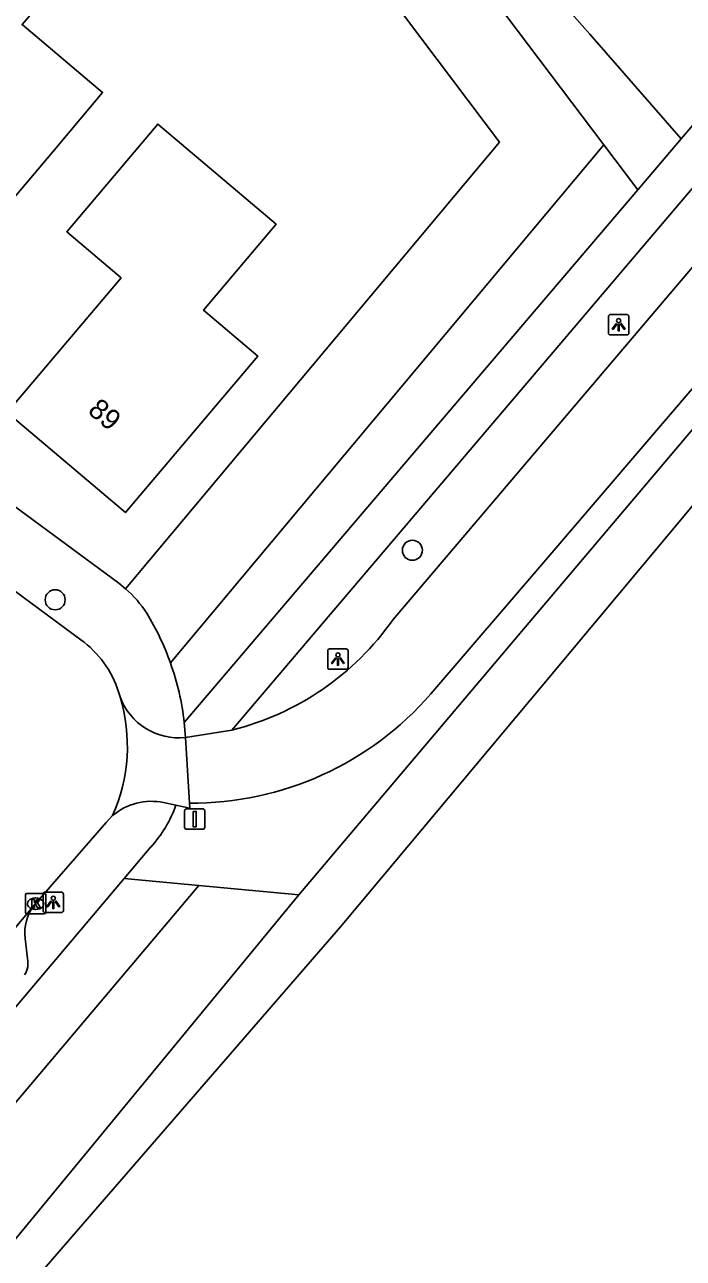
# Model space of a CAD drawing. Extents: x 157767 to 159171, y 387842 to 389425.
# Drawn here: x 158474.6 to 158506.8, y 388835.7 to 388896.1 of the extents above; entities that cross this region are included whole.
import ezdxf

# ---------------------------------------------------------------- set-up
doc = ezdxf.new("R2010")
doc.units = 0
for name, color, linetype in [('IMGEO_Boom', 7, 'Continuous'), ('IMGEO_Fietspad_gesloten', 7, 'Continuous'), ('IMGEO_Groenvoorziening', 7, 'Continuous'), ('IMGEO_Kolk', 7, 'Continuous'), ('IMGEO_Lichtpunt', 7, 'Continuous'), ('IMGEO_Pand', 7, 'Continuous'), ('IMGEO_Pand_nummerreeks', 7, 'Continuous'), ('IMGEO_Rijbaan_lokaal_open', 7, 'Continuous'), ('IMGEO_Verkeersbordpaal', 7, 'Continuous'), ('IMGEO_Voetpad_halfverhard', 7, 'Continuous'), ('IMGEO_Voetpad_open', 7, 'Continuous'), ('IMGEO_Waterloop', 7, 'Continuous')]:
    doc.layers.add(name, color=color, linetype=linetype)

msp = doc.modelspace()

# ---------------------------------------------------------------- linework, layer by layer
at = {"layer": 'IMGEO_Boom'}
for centre in [(158493.573, 388870.351), (158476.095, 388867.929)]:
    msp.add_circle(centre, 0.489, dxfattribs=at)
at = {"layer": 'IMGEO_Fietspad_gesloten'}
for points in [[(158511.416, 388889.071), (158500, 388875.643), (158492.626, 388866.969)], [(158510.454, 388881.979), (158500, 388869.774), (158494.482, 388863.331)], [(158484.741, 388861.561), (158482.477, 388861.2)], [(158482.477, 388861.2), (158482.675, 388857.984)]]:
    msp.add_lwpolyline(points, dxfattribs=at)
for centre, radius, start, end in [((158481.474, 388874.776), 13.613, 283.88465, 325.00462), ((158482.776, 388873.47), 15.487, 269.6266, 319.1018)]:
    msp.add_arc(centre, radius, start, end, dxfattribs=at)
at = {"layer": 'IMGEO_Groenvoorziening'}
for points in [[(158460.935, 388938.589), (158479.632, 388926.883), (158482.82, 388927.105), (158485.75, 388924.149), (158495.38, 388903.415), (158500, 388898.148), (158502.249, 388895.584), (158506.729, 388890.476)], [(158502.939, 388890.179), (158477.589, 388923.712), (158457.911, 388935.462)], [(158479.542, 388868.468), (158497.831, 388890.309), (158479.43, 388914.712)], [(158481.731, 388864.852), (158502.939, 388890.179)], [(158504.6, 388887.981), (158502.939, 388890.179)], [(158479.47, 388854.299), (158483.129, 388853.957)], [(158483.129, 388853.957), (158429.89, 388790.946)], [(158483.129, 388853.957), (158488.02, 388853.501)]]:
    msp.add_lwpolyline(points, dxfattribs=at)
at = {"layer": 'IMGEO_Kolk'}
for p, q in [((158474.635, 388852.64), (158474.635, 388853.492)), ((158474.71, 388853.566), (158475.562, 388853.566)), ((158475.123, 388853.346), (158475.148, 388853.346)), ((158475.636, 388853.492), (158475.636, 388852.64)), ((158475.562, 388852.566), (158474.71, 388852.566)), ((158475.146, 388852.786), (158475.121, 388852.786))]:
    msp.add_line(p, q, dxfattribs=at)
for points in [[(158474.635, 388852.64), (158474.635, 388853.492)], [(158474.71, 388853.566), (158475.562, 388853.566)], [(158474.956, 388853.266), (158475.079, 388853.266), (158475.079, 388853.115), (158475.209, 388853.266), (158475.373, 388853.266), (158475.227, 388853.115), (158475.38, 388852.866), (158475.228, 388852.866), (158475.143, 388853.03), (158475.079, 388852.963), (158475.079, 388852.866), (158474.956, 388852.866), (158474.956, 388853.266)], [(158475.636, 388853.492), (158475.636, 388852.64)], [(158475.562, 388852.566), (158474.71, 388852.566)]]:
    msp.add_lwpolyline(points, dxfattribs=at)
for centre, start, end in [((158474.712, 388853.49), 91.55205, 178.44795), ((158474.712, 388853.49), 91.55205, 178.44795), ((158475.56, 388853.49), 1.55205, 88.44795), ((158475.56, 388853.49), 1.55205, 88.44795), ((158474.712, 388852.642), 181.55205, 268.44795), ((158474.712, 388852.642), 181.55205, 268.44795), ((158475.56, 388852.642), 271.55205, 358.44795), ((158475.56, 388852.642), 271.55205, 358.44795)]:
    msp.add_arc(centre, 0.0765, start, end, dxfattribs=at)
for centre, major_axis, ratio, start_param, end_param in [((158475.122, 388853.066), (-0.387, 0.002), 0.722429, 4.712389, 7.853982), ((158475.147, 388853.066), (-0.39, 0.002), 0.717154, 1.570796, 4.712389)]:
    msp.add_ellipse(centre, major_axis=major_axis, ratio=ratio, start_param=start_param, end_param=end_param, dxfattribs=at)
at = {"layer": 'IMGEO_Lichtpunt'}
for p, q in [((158503.169, 388881.781), (158503.169, 388880.974)), ((158503.169, 388881.781), (158503.169, 388880.974)), ((158504.071, 388881.876), (158503.263, 388881.876)), ((158504.071, 388881.876), (158503.263, 388881.876)), ((158504.165, 388880.974), (158504.165, 388881.781)), ((158504.165, 388880.974), (158504.165, 388881.781)), ((158503.263, 388880.88), (158504.071, 388880.88)), ((158503.263, 388880.88), (158504.071, 388880.88)), ((158489.431, 388865.433), (158489.431, 388864.626)), ((158489.431, 388865.433), (158489.431, 388864.626)), ((158490.333, 388865.528), (158489.525, 388865.528)), ((158490.333, 388865.528), (158489.525, 388865.528)), ((158490.427, 388864.626), (158490.427, 388865.433)), ((158490.427, 388864.626), (158490.427, 388865.433)), ((158489.525, 388864.532), (158490.333, 388864.532)), ((158489.525, 388864.532), (158490.333, 388864.532)), ((158476.405, 388853.631), (158475.597, 388853.631)), ((158476.405, 388853.631), (158475.597, 388853.631)), ((158475.503, 388853.536), (158475.503, 388852.729)), ((158475.503, 388853.536), (158475.503, 388852.729)), ((158476.499, 388852.729), (158476.499, 388853.536)), ((158476.499, 388852.729), (158476.499, 388853.536)), ((158475.597, 388852.635), (158476.405, 388852.635)), ((158475.597, 388852.635), (158476.405, 388852.635))]:
    msp.add_line(p, q, dxfattribs=at)
for points in [[(158503.543, 388881.445), (158503.582, 388881.417), (158503.394, 388881.155), (158503.356, 388881.182), (158503.543, 388881.445)], [(158503.645, 388881.397), (158503.692, 388881.397), (158503.692, 388881.075), (158503.645, 388881.075), (158503.645, 388881.397)], [(158503.755, 388881.417), (158503.793, 388881.444), (158503.98, 388881.182), (158503.941, 388881.154), (158503.755, 388881.417)], [(158489.805, 388865.097), (158489.844, 388865.069), (158489.656, 388864.807), (158489.618, 388864.834), (158489.805, 388865.097)], [(158490.017, 388865.069), (158490.055, 388865.096), (158490.242, 388864.834), (158490.203, 388864.806), (158490.017, 388865.069)], [(158489.907, 388865.049), (158489.954, 388865.049), (158489.954, 388864.727), (158489.907, 388864.727), (158489.907, 388865.049)], [(158475.877, 388853.2), (158475.916, 388853.172), (158475.728, 388852.91), (158475.69, 388852.937), (158475.877, 388853.2)], [(158475.979, 388853.152), (158476.026, 388853.152), (158476.026, 388852.83), (158475.979, 388852.83), (158475.979, 388853.152)], [(158476.089, 388853.172), (158476.127, 388853.199), (158476.314, 388852.937), (158476.275, 388852.909), (158476.089, 388853.172)]]:
    msp.add_lwpolyline(points, dxfattribs=at)
for centre in [(158503.668, 388881.579), (158489.93, 388865.231), (158476.002, 388853.334)]:
    msp.add_circle(centre, 0.0994, dxfattribs=at)
for centre, start, end in [((158503.263, 388881.781), 90, 180), ((158503.263, 388881.781), 90, 180), ((158504.071, 388881.781), 0, 90), ((158504.071, 388881.781), 0, 90), ((158503.263, 388880.974), 180, 270), ((158503.263, 388880.974), 180, 270), ((158504.071, 388880.974), 270, 0), ((158504.071, 388880.974), 270, 360), ((158489.525, 388865.433), 90, 180), ((158489.525, 388865.433), 90, 180), ((158490.333, 388865.433), 0, 90), ((158490.333, 388865.433), 0, 90), ((158489.525, 388864.626), 180, 270), ((158489.525, 388864.626), 180, 270), ((158490.333, 388864.626), 270, 0), ((158490.333, 388864.626), 270, 360), ((158475.597, 388853.536), 90, 180), ((158475.597, 388853.536), 90, 180), ((158476.405, 388853.536), 0, 90), ((158476.405, 388853.536), 0, 90), ((158475.597, 388852.729), 180, 270), ((158475.597, 388852.729), 180, 270), ((158476.405, 388852.729), 270, 0), ((158476.405, 388852.729), 270, 360)]:
    msp.add_arc(centre, 0.0946, start, end, dxfattribs=at)
at = {"layer": 'IMGEO_Pand'}
for points in [[(158466.183, 388884.532), (158469.284, 388881.916), (158472.509, 388885.738), (158476.136, 388890.038), (158478.415, 388892.74), (158474.476, 388896.062), (158475.568, 388897.357), (158475.356, 388899.271), (158473.652, 388900.708), (158474.538, 388901.759), (158471.04, 388904.71), (158467.791, 388900.858), (158464.567, 388897.036), (158466.973, 388895.006), (158462.513, 388889.719), (158462.139, 388890.034), (158459.806, 388887.27), (158463.452, 388884.194), (158463.884, 388884.707), (158464.754, 388885.738), (158466.183, 388884.532)], [(158479.323, 388883.679), (158476.66, 388885.931), (158481.113, 388891.197), (158486.912, 388886.294), (158483.357, 388882.089), (158486.006, 388879.849), (158479.534, 388872.194), (158473.748, 388877.085), (158479.323, 388883.679)]]:
    msp.add_lwpolyline(points, dxfattribs=at)
at = {"layer": 'IMGEO_Rijbaan_lokaal_open'}
for points in [[(158474.083, 388868.387), (158477.348, 388865.97)], [(158479.196, 388863.424), (158479.271, 388863.188)], [(158475.085, 388853.008), (158478.583, 388857.038), (158478.907, 388857.372)], [(158470.946, 388848.099), (158475.085, 388853.008)]]:
    msp.add_lwpolyline(points, dxfattribs=at)
for centre, radius, start, end in [((158474.459, 388861.929), 4.967, 17.5124, 54.43523), ((158471.25, 388860.771), 8.377, 336.06499, 16.77252)]:
    msp.add_arc(centre, radius, start, end, dxfattribs=at)
at = {"layer": 'IMGEO_Verkeersbordpaal'}
for p, q in [((158482.424, 388856.806), (158482.424, 388857.606)), ((158482.424, 388857.606), (158482.424, 388856.806)), ((158482.524, 388857.706), (158483.314, 388857.706)), ((158483.314, 388857.706), (158482.524, 388857.706)), ((158483.414, 388857.606), (158483.414, 388856.806)), ((158483.414, 388856.806), (158483.414, 388857.606)), ((158483.314, 388856.706), (158482.524, 388856.706)), ((158482.524, 388856.706), (158483.314, 388856.706))]:
    msp.add_line(p, q, dxfattribs=at)
msp.add_lwpolyline([(158482.844, 388857.581), (158482.994, 388857.581), (158482.994, 388856.831), (158482.844, 388856.831), (158482.844, 388857.581)], dxfattribs=at)
for centre, start, end in [((158482.524, 388857.606), 90, 180), ((158482.524, 388857.606), 90, 180), ((158483.314, 388857.606), 0, 90), ((158483.314, 388857.606), 360, 90), ((158482.524, 388856.806), 180, 270), ((158482.524, 388856.806), 180, 270), ((158483.314, 388856.806), 270, 0), ((158483.314, 388856.806), 270, 0)]:
    msp.add_arc(centre, 0.1, start, end, dxfattribs=at)
at = {"layer": 'IMGEO_Voetpad_halfverhard'}
for points in [[(158511.933, 388896.575), (158506.729, 388890.476)], [(158512.797, 388894.55), (158500, 388879.497), (158484.741, 388861.561)], [(158506.729, 388890.476), (158504.6, 388887.981)], [(158504.6, 388887.981), (158500, 388882.59), (158482.414, 388861.923)]]:
    msp.add_lwpolyline(points, dxfattribs=at)
at = {"layer": 'IMGEO_Voetpad_open'}
for points in [[(158479.542, 388868.468), (158479.202, 388868.746), (158466.401, 388878.159), (158455.442, 388886.218), (158443.563, 388894.953), (158439.627, 388897.848)], [(158482.477, 388861.2), (158482.414, 388861.923)], [(158481.4, 388858.01), (158482.003, 388857.881)], [(158482.675, 388857.984), (158482.69, 388857.737), (158482.003, 388857.881)], [(158480.771, 388855.839), (158479.47, 388854.299)], [(158479.47, 388854.299), (158427.561, 388792.862)], [(158474.734, 388850.378), (158474.628, 388851.36)]]:
    msp.add_lwpolyline(points, dxfattribs=at)
for centre, radius, start, end in [((158475.709, 388864.105), 5.807, 33.07953, 48.69802), ((158469.342, 388860.428), 13.156, 19.64923, 31.36188), ((158469.272, 388860.403), 13.229, 6.59899, 19.65298), ((158482.134, 388864.226), 3.046, 199.93269, 276.46226), ((158480.794, 388855.187), 2.887, 77.88862, 130.82108), ((158476.375, 388859.884), 5.974, 317.382, 340.41032), ((158476.727, 388851.665), 2.121, 140.72403, 188.27796), ((158473.773, 388850.136), 0.991, 326.68286, 14.10891)]:
    msp.add_arc(centre, radius, start, end, dxfattribs=at)
at = {"layer": 'IMGEO_Waterloop'}
for points in [[(158488.02, 388853.501), (158500, 388867.667), (158512.202, 388882.082)], [(158514.717, 388881.433), (158500, 388863.827), (158490.057, 388851.932), (158471.192, 388830.186), (158448.685, 388803.335), (158446.172, 388799.921), (158434.097, 388785.573), (158453.34, 388754.968), (158452.147, 388754.048)], [(158488.02, 388853.501), (158469.909, 388831.546), (158439.201, 388795.287), (158432.072, 388785.677), (158432.702, 388784.685)]]:
    msp.add_lwpolyline(points, dxfattribs=at)

# ---------------------------------------------------------------- texts
at = {"layer": 'IMGEO_Pand_nummerreeks'}
msp.add_text('89', height=1, rotation=319.79162, dxfattribs=at).set_placement((158477.637, 388877.098))

doc.saveas('drawing.dxf')
